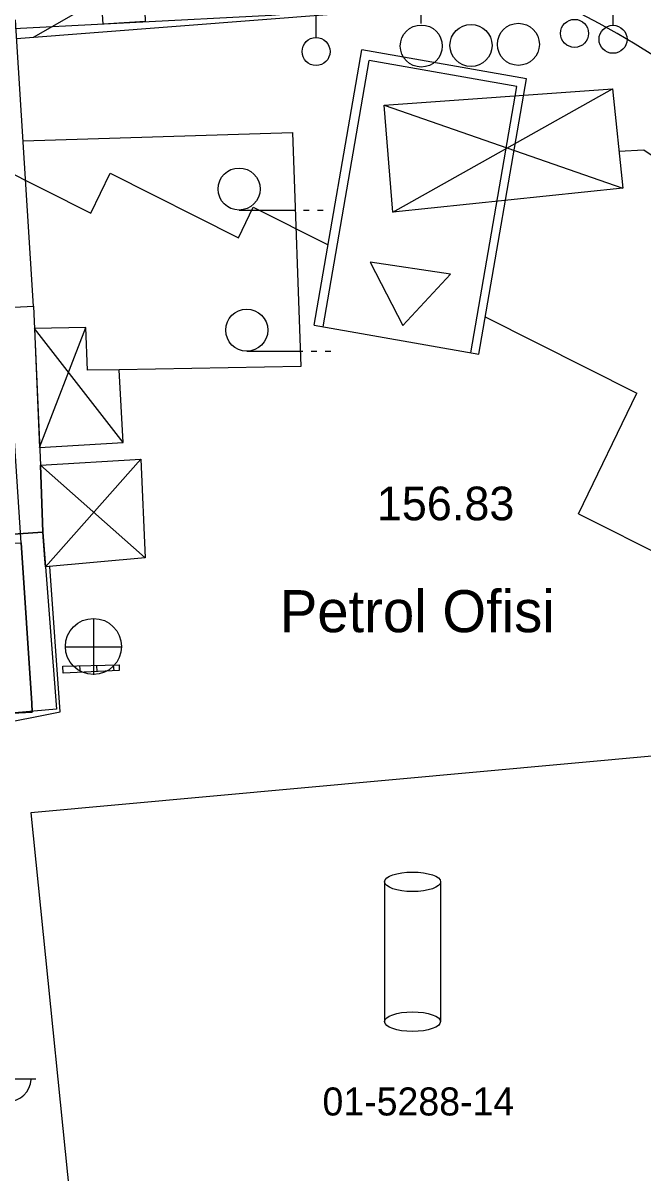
# Model space of a CAD drawing. Extents: x 419101 to 420177, y 4451541 to 4452254.
# Drawn here: x 419933.36 to 419955.48, y 4451791.12 to 4451832.16 of the extents above; entities that cross this region are included whole.
import ezdxf

# ---------------------------------------------------------------- set-up
doc = ezdxf.new("R2010")
doc.units = 0
for name, color, linetype in [('2_KADASTRO', 7, 'Continuous'), ('3_HALİHAZIR', 7, 'Continuous'), ('Level 62', 7, 'Continuous')]:
    doc.layers.add(name, color=color, linetype=linetype)

msp = doc.modelspace()

# ---------------------------------------------------------------- linework, layer by layer
at = {"layer": '2_KADASTRO'}
for points in [[(419929.599, 4451807.363), (419933.692, 4451807.567), (419933.672, 4451807.887), (419933.298, 4451813.605), (419932.726, 4451822.357), (419932.127, 4451831.536), (419932.103, 4451831.914), (419942.228, 4451832.442), (419960.444, 4451833.976), (419966.957, 4451767.405), (419964.966, 4451767.212), (419944.453, 4451765.219), (419944.306, 4451768.129), (419943.886, 4451776.419), (419932.776, 4451780.954), (419932.727, 4451781.361), (419929.891, 4451804.935)], [(419923.225, 4451813.102), (419923.958, 4451813.138), (419933.298, 4451813.605), (419933.672, 4451807.887), (419933.692, 4451807.567), (419929.599, 4451807.363), (419923.615, 4451807.064), (419923.598, 4451807.324)]]:
    msp.add_lwpolyline(points, close=True, dxfattribs=at)
at = {"layer": '3_HALİHAZIR'}
for p, q in [((419954.41, 4451832.078), (419954.41, 4451836.271)), ((419943.816, 4451831.642), (419943.816, 4451835.834)), ((419947.567, 4451832.143), (419947.567, 4451836.143)), ((419946.55, 4451825.412), (419954.392, 4451829.809)), ((419946.24, 4451829.228), (419954.757, 4451826.268)), ((419941.07, 4451825.485), (419943.07, 4451825.485)), ((419943.37, 4451825.485), (419943.57, 4451825.485)), ((419943.87, 4451825.485), (419944.07, 4451825.485)), ((419936.937, 4451817.19), (419933.772, 4451821.254)), ((419933.955, 4451817.012), (419935.606, 4451821.291)), ((419941.343, 4451820.45), (419943.343, 4451820.45)), ((419943.643, 4451820.45), (419943.843, 4451820.45)), ((419944.143, 4451820.45), (419944.343, 4451820.45)), ((419937.564, 4451816.595), (419934.162, 4451812.758)), ((419933.982, 4451816.382), (419937.722, 4451813.074)), ((419935.889, 4451808.904), (419935.889, 4451810.904)), ((419934.869, 4451809.894), (419936.869, 4451809.894)), ((419935.382, 4451809.225), (419935.399, 4451808.984)), ((419935.983, 4451809.24), (419935.998, 4451809.012)), ((419936.583, 4451809.256), (419936.598, 4451809.041)), ((419946.256, 4451801.516), (419946.256, 4451796.515)), ((419948.256, 4451801.536), (419948.256, 4451796.535)), ((419931.816, 4451794.481), (419933.816, 4451794.481))]:
    msp.add_line(p, q, dxfattribs=at)
for points in [[(419933.738, 4451831.652), (419940.441, 4451835.491), (419940.676, 4451835.602), (419941.033, 4451835.714), (419959.548, 4451837.06), (419962.992, 4451837.295)], [(419933.13, 4451831.605), (419950.211, 4451832.932), (419960.225, 4451833.652), (419960.638, 4451833.569), (419960.976, 4451833.352), (419961.186, 4451833.123), (419961.38, 4451832.838), (419961.611, 4451832.326), (419961.769, 4451831.855), (419961.891, 4451831.296), (419961.923, 4451830.836), (419961.847, 4451830.375), (419961.46, 4451829.552), (419960.831, 4451828.633)], [(419960.831, 4451828.633), (419960.143, 4451827.988), (419959.641, 4451827.546), (419959.26, 4451827.29), (419958.977, 4451827.134), (419958.692, 4451827.034), (419958.337, 4451826.96), (419957.632, 4451826.911), (419956.808, 4451827.022), (419955.999, 4451827.287), (419955.512, 4451827.618), (419954.622, 4451827.576)], [(419933.362, 4451827.955), (419942.971, 4451828.257), (419943.271, 4451819.904), (419936.786, 4451819.789)], [(419929.855, 4451806.414), (419929.84, 4451806.621), (419934.688, 4451807.581), (419934.324, 4451812.772)]]:
    msp.add_lwpolyline(points, dxfattribs=at)
for points in [[(419923.41, 4451821.003), (419931.215, 4451821.345), (419931.193, 4451821.926), (419933.738, 4451822.058), (419933.088, 4451832.258), (419929.868, 4451832.071), (419929.855, 4451833.083), (419925.055, 4451832.801), (419925.134, 4451831.82), (419922.838, 4451831.592), (419923.231, 4451826.426), (419923.252, 4451825.731), (419923.296, 4451824.209), (419923.296, 4451824.209)], [(419936.224, 4451832.114), (419936.17, 4451832.83), (419937.697, 4451832.895), (419937.724, 4451832.208)], [(419946.55, 4451825.412), (419946.24, 4451829.228), (419954.392, 4451829.809), (419954.757, 4451826.268)], [(419933.738, 4451822.058), (419933.982, 4451816.382), (419934.067, 4451813.987), (419924.191, 4451813.329), (419923.607, 4451819.149), (419923.815, 4451819.201), (419923.729, 4451819.934), (419923.448, 4451819.933), (419923.41, 4451821.003), (419931.215, 4451821.345), (419931.193, 4451821.926), (419933.738, 4451822.058)], [(419933.955, 4451817.012), (419936.937, 4451817.19), (419936.786, 4451819.789), (419935.658, 4451819.773), (419935.606, 4451821.291), (419933.772, 4451821.254)], [(419934.141, 4451813.032), (419934.067, 4451813.987), (419933.982, 4451816.382), (419937.564, 4451816.595), (419937.722, 4451813.074), (419934.162, 4451812.758)], [(419924.191, 4451813.329), (419934.067, 4451813.987), (419934.555, 4451807.677), (419924.272, 4451806.77), (419924.364, 4451807.399), (419924.364, 4451809.371), (419924.341, 4451810.692), (419924.346, 4451811.015)], [(419934.799, 4451808.955), (419934.782, 4451809.209), (419936.796, 4451809.261), (419936.792, 4451809.05)], [(419960.82, 4451789.064), (419959.183, 4451806.312), (419933.639, 4451803.973), (419935.388, 4451786.729)]]:
    msp.add_lwpolyline(points, close=True, dxfattribs=at)
for centre, radius in [((419951.033, 4451831.398), 0.75), ((419953.036, 4451831.789), 0.5), ((419947.569, 4451831.338), 0.75), ((419949.343, 4451831.359), 0.75), ((419954.41, 4451831.578), 0.5), ((419943.816, 4451831.142), 0.5), ((419941.07, 4451826.235), 0.75), ((419941.343, 4451821.2), 0.75), ((419935.874, 4451809.912), 1)]:
    msp.add_circle(centre, radius, dxfattribs=at)
msp.add_arc((419932.816, 4451794.511), 0.837, 183.298, 356.9072, dxfattribs=at)
for centre in [(419947.26, 4451801.515), (419947.256, 4451796.526)]:
    msp.add_ellipse(centre, major_axis=(1, 0), ratio=0.35, dxfattribs=at)
at = {"layer": 'Level 62'}
for p, q in [((419943.75, 4451821.38), (419945.445, 4451831.198)), ((419943.75, 4451821.38), (419945.445, 4451831.198)), ((419943.75, 4451821.38), (419945.445, 4451831.198)), ((419951.317, 4451830.165), (419945.445, 4451831.198)), ((419951.317, 4451830.165), (419945.445, 4451831.198)), ((419951.317, 4451830.165), (419945.445, 4451831.198)), ((419944.066, 4451821.321), (419945.706, 4451830.82)), ((419944.066, 4451821.321), (419945.706, 4451830.82)), ((419944.066, 4451821.321), (419945.706, 4451830.82)), ((419950.974, 4451829.893), (419945.706, 4451830.82)), ((419950.974, 4451829.893), (419945.706, 4451830.82)), ((419950.974, 4451829.893), (419945.706, 4451830.82)), ((419949.621, 4451820.348), (419951.317, 4451830.165)), ((419949.621, 4451820.348), (419951.317, 4451830.165)), ((419949.621, 4451820.348), (419951.317, 4451830.165)), ((419949.334, 4451820.396), (419950.974, 4451829.893)), ((419949.334, 4451820.396), (419950.974, 4451829.893)), ((419949.334, 4451820.396), (419950.974, 4451829.893)), ((419931.463, 4451827.546), (419935.778, 4451825.373)), ((419931.463, 4451827.546), (419935.778, 4451825.373)), ((419931.463, 4451827.546), (419935.778, 4451825.373)), ((419935.778, 4451825.373), (419936.47, 4451826.805)), ((419935.778, 4451825.373), (419936.47, 4451826.805)), ((419935.778, 4451825.373), (419936.47, 4451826.805)), ((419936.47, 4451826.805), (419941.048, 4451824.498)), ((419936.47, 4451826.805), (419941.048, 4451824.498)), ((419936.47, 4451826.805), (419941.048, 4451824.498)), ((419941.048, 4451824.498), (419941.575, 4451825.589)), ((419941.048, 4451824.498), (419941.575, 4451825.589)), ((419941.048, 4451824.498), (419941.575, 4451825.589)), ((419941.575, 4451825.589), (419944.244, 4451824.244)), ((419941.575, 4451825.589), (419944.244, 4451824.244)), ((419941.575, 4451825.589), (419944.244, 4451824.244)), ((419949.851, 4451821.679), (419955.263, 4451818.952)), ((419949.851, 4451821.679), (419955.263, 4451818.952)), ((419949.851, 4451821.679), (419955.263, 4451818.952)), ((419943.75, 4451821.38), (419949.621, 4451820.348)), ((419943.75, 4451821.38), (419949.621, 4451820.348)), ((419943.75, 4451821.38), (419949.621, 4451820.348)), ((419953.183, 4451814.645), (419955.263, 4451818.952)), ((419953.183, 4451814.645), (419955.263, 4451818.952)), ((419953.183, 4451814.645), (419955.263, 4451818.952)), ((419953.183, 4451814.645), (419957.672, 4451812.383)), ((419953.183, 4451814.645), (419957.672, 4451812.383)), ((419953.183, 4451814.645), (419957.672, 4451812.383))]:
    msp.add_line(p, q, dxfattribs=at)
msp.add_lwpolyline([(419945.746, 4451823.622), (419946.906, 4451821.361), (419948.615, 4451823.194)], close=True, dxfattribs=at)
msp.add_lwpolyline([(419945.746, 4451823.622), (419946.906, 4451821.361), (419948.615, 4451823.194)], close=True, dxfattribs=at)
msp.add_lwpolyline([(419945.746, 4451823.622), (419946.906, 4451821.361), (419948.615, 4451823.194)], close=True, dxfattribs=at)
msp.add_arc((419939.586, 4451805.786), 30, 6.1338, 96.8536, dxfattribs=at)

# ---------------------------------------------------------------- texts
at = {"layer": '2_KADASTRO'}
msp.add_text('01-5288-14', height=1, dxfattribs=at).set_placement((419944.045, 4451793.177))
at = {"layer": '3_HALİHAZIR'}
msp.add_text('156.83 ', height=1.2, rotation=359.9971, dxfattribs=at).set_placement((419945.982, 4451814.416))
msp.add_text('Petrol Ofisi', height=1.5, dxfattribs=at).set_placement((419942.523, 4451810.422))

doc.saveas('drawing.dxf')
